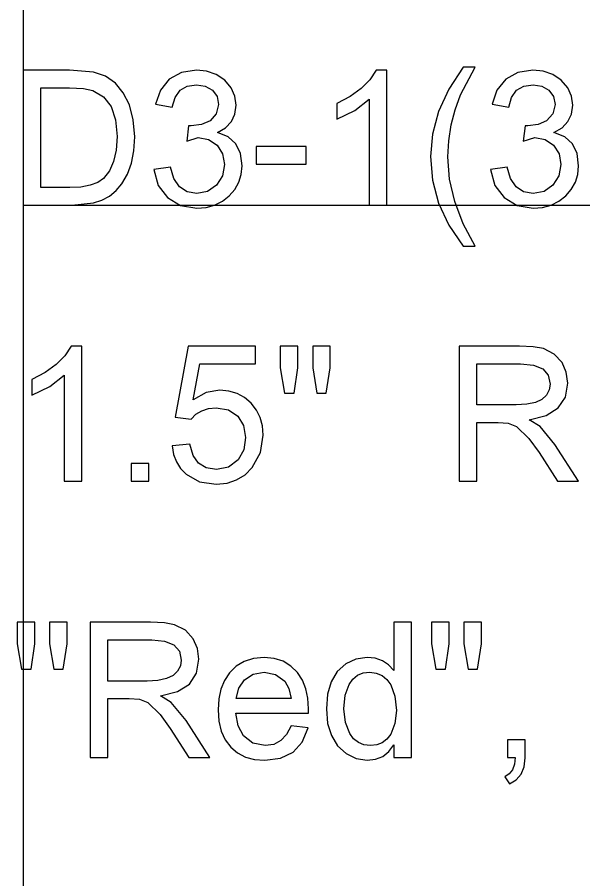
# Model space of a CAD drawing. Extents: x 1001568 to 1002149, y 1840825 to 1841423.
# Drawn here: x 1001890.636 to 1001892.002, y 1840965.843 to 1840967.923 of the extents above; entities that cross this region are included whole.
import ezdxf

# ---------------------------------------------------------------- set-up
doc = ezdxf.new("R2010")
doc.units = 0
doc.layers.add('R_No Plot', color=7, linetype='Continuous')
doc.layers.add('SIGNS', color=7, linetype='Continuous')

msp = doc.modelspace()

# ---------------------------------------------------------------- linework, layer by layer
at = {"layer": 'R_No Plot'}
for p, q in [((1001890.6501, 1841010.6666), (1001890.6501, 1840948.1274)), ((1001890.6501, 1840967.4691), (1001982.1327, 1840967.4691))]:
    msp.add_line(p, q, dxfattribs=at)
at = {"layer": 'SIGNS'}
for points in [[(1001891.7129, 1840967.3698), (1001891.7417, 1840967.3698), (1001891.713, 1840967.4238), (1001891.6925, 1840967.4779), (1001891.6802, 1840967.5319), (1001891.6762, 1840967.5861), (1001891.6781, 1840967.6249), (1001891.6839, 1840967.6628), (1001891.6933, 1840967.6997), (1001891.7067, 1840967.7356), (1001891.7417, 1840967.8024), (1001891.7129, 1840967.8024), (1001891.6781, 1840967.7489), (1001891.6534, 1840967.6951), (1001891.6386, 1840967.6409), (1001891.6337, 1840967.5863), (1001891.6387, 1840967.5292), (1001891.6535, 1840967.4742), (1001891.6782, 1840967.4211)], [(1001890.966, 1840967.5554), (1001890.9763, 1840967.517), (1001890.9987, 1840967.4873), (1001891.0304, 1840967.4683), (1001891.0693, 1840967.462), (1001891.092, 1840967.4639), (1001891.1127, 1840967.4695), (1001891.1313, 1840967.4787), (1001891.1479, 1840967.4917), (1001891.1613, 1840967.5072), (1001891.171, 1840967.5245), (1001891.1768, 1840967.5435), (1001891.1788, 1840967.5642), (1001891.175, 1840967.5939), (1001891.1638, 1840967.6173), (1001891.1452, 1840967.634), (1001891.1192, 1840967.6445), (1001891.139, 1840967.6562), (1001891.1532, 1840967.6713), (1001891.1617, 1840967.6893), (1001891.1646, 1840967.7106), (1001891.1615, 1840967.7322), (1001891.1525, 1840967.7526), (1001891.1371, 1840967.7708), (1001891.1163, 1840967.7847), (1001891.0932, 1840967.7928), (1001891.0686, 1840967.7953), (1001891.0323, 1840967.7896), (1001891.003, 1840967.7731), (1001890.9818, 1840967.7469), (1001890.97, 1840967.7127), (1001891.01, 1840967.7057), (1001891.0171, 1840967.7295), (1001891.0293, 1840967.7465), (1001891.0465, 1840967.7565), (1001891.0688, 1840967.7599), (1001891.0898, 1840967.7564), (1001891.1071, 1840967.7466), (1001891.1184, 1840967.7313), (1001891.1221, 1840967.7119), (1001891.1167, 1840967.6895), (1001891.1015, 1840967.673), (1001891.0812, 1840967.6637), (1001891.0561, 1840967.6606), (1001891.0497, 1840967.6606), (1001891.0453, 1840967.624), (1001891.0732, 1840967.6322), (1001891.0981, 1840967.6276), (1001891.1184, 1840967.6138), (1001891.1318, 1840967.593), (1001891.1363, 1840967.5673), (1001891.1313, 1840967.54), (1001891.117, 1840967.5175), (1001891.0954, 1840967.5024), (1001891.0694, 1840967.4975), (1001891.0461, 1840967.5015), (1001891.0279, 1840967.5134), (1001891.0144, 1840967.5332), (1001891.0059, 1840967.5608)], [(1001891.5284, 1840967.4691), (1001891.5284, 1840967.7953), (1001891.5025, 1840967.7953), (1001891.4873, 1840967.772), (1001891.4665, 1840967.7509), (1001891.44, 1840967.7317), (1001891.4079, 1840967.7148), (1001891.4079, 1840967.6766), (1001891.451, 1840967.6978), (1001891.4859, 1840967.7251), (1001891.4859, 1840967.4691)], [(1001891.7788, 1840967.5554), (1001891.7891, 1840967.517), (1001891.8115, 1840967.4873), (1001891.8432, 1840967.4683), (1001891.8821, 1840967.462), (1001891.9048, 1840967.4639), (1001891.9255, 1840967.4695), (1001891.944, 1840967.4787), (1001891.9606, 1840967.4917), (1001891.974, 1840967.5072), (1001891.9838, 1840967.5245), (1001891.9895, 1840967.5435), (1001891.9915, 1840967.5642), (1001891.9878, 1840967.5939), (1001891.9766, 1840967.6173), (1001891.958, 1840967.634), (1001891.9319, 1840967.6445), (1001891.9518, 1840967.6562), (1001891.9659, 1840967.6713), (1001891.9745, 1840967.6893), (1001891.9774, 1840967.7106), (1001891.9742, 1840967.7322), (1001891.9653, 1840967.7526), (1001891.9499, 1840967.7708), (1001891.929, 1840967.7847), (1001891.906, 1840967.7928), (1001891.8814, 1840967.7953), (1001891.845, 1840967.7896), (1001891.8158, 1840967.7731), (1001891.7945, 1840967.7469), (1001891.7827, 1840967.7127), (1001891.8228, 1840967.7057), (1001891.8299, 1840967.7295), (1001891.842, 1840967.7465), (1001891.8592, 1840967.7565), (1001891.8815, 1840967.7599), (1001891.9025, 1840967.7564), (1001891.9198, 1840967.7466), (1001891.9311, 1840967.7313), (1001891.9348, 1840967.7119), (1001891.9295, 1840967.6895), (1001891.9143, 1840967.673), (1001891.8939, 1840967.6637), (1001891.8689, 1840967.6606), (1001891.8625, 1840967.6606), (1001891.858, 1840967.624), (1001891.8859, 1840967.6322), (1001891.9109, 1840967.6276), (1001891.9311, 1840967.6138), (1001891.9446, 1840967.593), (1001891.949, 1840967.5673), (1001891.944, 1840967.54), (1001891.9297, 1840967.5175), (1001891.9082, 1840967.5024), (1001891.8821, 1840967.4975), (1001891.8589, 1840967.5015), (1001891.8406, 1840967.5134), (1001891.8271, 1840967.5332), (1001891.8187, 1840967.5608)], [(1001891.2131, 1840967.5684), (1001891.3337, 1840967.5684), (1001891.3337, 1840967.6109), (1001891.2131, 1840967.6109)], [(1001890.792, 1840966.8024), (1001890.792, 1840967.1287), (1001890.7661, 1840967.1287), (1001890.7509, 1840967.1054), (1001890.73, 1840967.0842), (1001890.7036, 1840967.0651), (1001890.6714, 1840967.0481), (1001890.6714, 1840967.01), (1001890.7145, 1840967.0312), (1001890.7494, 1840967.0584), (1001890.7494, 1840966.8024)], [(1001891.01, 1840966.8881), (1001891.0137, 1840966.8673), (1001891.0206, 1840966.8491), (1001891.0305, 1840966.8331), (1001891.0437, 1840966.8196), (1001891.0762, 1840966.8013), (1001891.1165, 1840966.7954), (1001891.1426, 1840966.7979), (1001891.1658, 1840966.8055), (1001891.1861, 1840966.8181), (1001891.2036, 1840966.8359), (1001891.2233, 1840966.872), (1001891.2299, 1840966.9141), (1001891.228, 1840966.9361), (1001891.2226, 1840966.9563), (1001891.2135, 1840966.9745), (1001891.2009, 1840966.9909), (1001891.1848, 1840967.0047), (1001891.1669, 1840967.0145), (1001891.1468, 1840967.0203), (1001891.1249, 1840967.0223), (1001891.0922, 1840967.0164), (1001891.061, 1840966.9992), (1001891.077, 1840967.0861), (1001891.2116, 1840967.0861), (1001891.2116, 1840967.1287), (1001891.0489, 1840967.1287), (1001891.0172, 1840966.9571), (1001891.0556, 1840966.9521), (1001891.0673, 1840966.9642), (1001891.0815, 1840966.9729), (1001891.0977, 1840966.9779), (1001891.1163, 1840966.9797), (1001891.146, 1840966.9746), (1001891.1685, 1840966.9598), (1001891.1826, 1840966.937), (1001891.1874, 1840966.908), (1001891.1828, 1840966.8787), (1001891.1692, 1840966.8545), (1001891.1463, 1840966.8367), (1001891.117, 1840966.8308), (1001891.0925, 1840966.8345), (1001891.0736, 1840966.846), (1001891.0605, 1840966.865), (1001891.0529, 1840966.8918)], [(1001891.2817, 1840967.0152), (1001891.3046, 1840967.0152), (1001891.3139, 1840967.0761), (1001891.3139, 1840967.1287), (1001891.2713, 1840967.1287), (1001891.2713, 1840967.0761)], [(1001891.3595, 1840967.0152), (1001891.3819, 1840967.0152), (1001891.3919, 1840967.0761), (1001891.3919, 1840967.1287), (1001891.3494, 1840967.1287), (1001891.3494, 1840967.0761)], [(1001890.9114, 1840966.8024), (1001890.954, 1840966.8024), (1001890.954, 1840966.845), (1001890.9114, 1840966.845)], [(1001890.6463, 1840966.3485), (1001890.6692, 1840966.3485), (1001890.6785, 1840966.4095), (1001890.6785, 1840966.462), (1001890.6359, 1840966.462), (1001890.6359, 1840966.4095)], [(1001890.7241, 1840966.3485), (1001890.7465, 1840966.3485), (1001890.7565, 1840966.4095), (1001890.7565, 1840966.462), (1001890.714, 1840966.462), (1001890.714, 1840966.4095)], [(1001891.647, 1840966.3485), (1001891.6699, 1840966.3485), (1001891.6792, 1840966.4095), (1001891.6792, 1840966.462), (1001891.6366, 1840966.462), (1001891.6366, 1840966.4095)], [(1001891.7248, 1840966.3485), (1001891.7472, 1840966.3485), (1001891.7572, 1840966.4095), (1001891.7572, 1840966.462), (1001891.7147, 1840966.462), (1001891.7147, 1840966.4095)], [(1001891.8201, 1840966.1358), (1001891.8385, 1840966.1358), (1001891.8365, 1840966.1191), (1001891.8316, 1840966.1057), (1001891.8237, 1840966.0956), (1001891.8131, 1840966.0889), (1001891.8245, 1840966.072), (1001891.8411, 1840966.0818), (1001891.8531, 1840966.0955), (1001891.8603, 1840966.1129), (1001891.8627, 1840966.1342), (1001891.8627, 1840966.1783), (1001891.8201, 1840966.1783)]]:
    msp.add_lwpolyline(points, close=True, dxfattribs=at)
for points in [[(1001890.6501, 1840967.4691), (1001890.7677, 1840967.4691), (1001890.82, 1840967.4746), (1001890.8404, 1840967.4813), (1001890.8588, 1840967.4912), (1001890.8747, 1840967.5043), (1001890.8887, 1840967.5205), (1001890.9022, 1840967.5439), (1001890.912, 1840967.5706), (1001890.9178, 1840967.6006), (1001890.9196, 1840967.634), (1001890.9163, 1840967.6751), (1001890.9068, 1840967.7115), (1001890.892, 1840967.7407), (1001890.8729, 1840967.7636), (1001890.8489, 1840967.7803), (1001890.8205, 1840967.7907), (1001890.7624, 1840967.7953), (1001890.6501, 1840967.7953), (1001890.6501, 1840967.4691)], [(1001890.6927, 1840967.5116), (1001890.6927, 1840967.7528), (1001890.7622, 1840967.7528), (1001890.796, 1840967.7511), (1001890.8187, 1840967.7463), (1001890.8442, 1840967.7311), (1001890.8625, 1840967.7074), (1001890.8734, 1840967.6751), (1001890.8771, 1840967.6346), (1001890.875, 1840967.6022), (1001890.8688, 1840967.5747), (1001890.8585, 1840967.5519), (1001890.8442, 1840967.5338), (1001890.8303, 1840967.524), (1001890.8122, 1840967.5172), (1001890.7899, 1840967.513), (1001890.7633, 1840967.5116), (1001890.6927, 1840967.5116)], [(1001891.703, 1840966.8024), (1001891.7456, 1840966.8024), (1001891.7456, 1840966.9442), (1001891.797, 1840966.9442), (1001891.8216, 1840966.9428), (1001891.8418, 1840966.9347), (1001891.8716, 1840966.9057), (1001891.8963, 1840966.8722), (1001891.9409, 1840966.8024), (1001891.9914, 1840966.8024), (1001891.9345, 1840966.8912), (1001891.8986, 1840966.9346), (1001891.8725, 1840966.9508), (1001891.9132, 1840966.9612), (1001891.9424, 1840966.9795), (1001891.9598, 1840967.0056), (1001891.9654, 1840967.0397), (1001891.9619, 1840967.0655), (1001891.9518, 1840967.0889), (1001891.9328, 1840967.1097), (1001891.9066, 1840967.1227), (1001891.8819, 1840967.1271), (1001891.8485, 1840967.1287), (1001891.703, 1840967.1287), (1001891.703, 1840966.8024)], [(1001891.7456, 1840966.9868), (1001891.7456, 1840967.0861), (1001891.8513, 1840967.0861), (1001891.8826, 1840967.083), (1001891.9049, 1840967.0739), (1001891.9184, 1840967.0586), (1001891.9229, 1840967.0373), (1001891.9207, 1840967.0233), (1001891.914, 1840967.0103), (1001891.9031, 1840967), (1001891.8872, 1840966.9927), (1001891.8664, 1840966.9883), (1001891.8406, 1840966.9868), (1001891.7456, 1840966.9868)], [(1001890.8124, 1840966.1358), (1001890.8549, 1840966.1358), (1001890.8549, 1840966.2776), (1001890.9063, 1840966.2776), (1001890.9309, 1840966.2762), (1001890.9511, 1840966.2681), (1001890.9809, 1840966.239), (1001891.0056, 1840966.2056), (1001891.0503, 1840966.1358), (1001891.1007, 1840966.1358), (1001891.0439, 1840966.2245), (1001891.008, 1840966.268), (1001890.9818, 1840966.2841), (1001891.0226, 1840966.2945), (1001891.0517, 1840966.3128), (1001891.0691, 1840966.339), (1001891.0748, 1840966.373), (1001891.0712, 1840966.3988), (1001891.0611, 1840966.4222), (1001891.0422, 1840966.443), (1001891.0159, 1840966.456), (1001890.9912, 1840966.4604), (1001890.9579, 1840966.462), (1001890.8124, 1840966.462), (1001890.8124, 1840966.1358)], [(1001891.5456, 1840966.1358), (1001891.5881, 1840966.1358), (1001891.5881, 1840966.462), (1001891.5456, 1840966.462), (1001891.5456, 1840966.3455), (1001891.5327, 1840966.3592), (1001891.5178, 1840966.369), (1001891.5005, 1840966.3749), (1001891.4812, 1840966.3769), (1001891.4536, 1840966.373), (1001891.4291, 1840966.3615), (1001891.4084, 1840966.3428), (1001891.3939, 1840966.3184), (1001891.3851, 1840966.2882), (1001891.3824, 1840966.2526), (1001891.3856, 1840966.2179), (1001891.3948, 1840966.1882), (1001891.4097, 1840966.1637), (1001891.4299, 1840966.145), (1001891.4543, 1840966.1326), (1001891.4813, 1840966.1287), (1001891.5012, 1840966.131), (1001891.5186, 1840966.138), (1001891.5334, 1840966.1495), (1001891.5456, 1840966.1657), (1001891.5456, 1840966.1358)], [(1001890.8549, 1840966.3201), (1001890.8549, 1840966.4194), (1001890.9606, 1840966.4194), (1001890.9919, 1840966.4163), (1001891.0143, 1840966.4073), (1001891.0277, 1840966.392), (1001891.0322, 1840966.3707), (1001891.03, 1840966.3566), (1001891.0233, 1840966.3437), (1001891.0124, 1840966.3333), (1001890.9965, 1840966.326), (1001890.9757, 1840966.3216), (1001890.95, 1840966.3201), (1001890.8549, 1840966.3201)], [(1001891.2971, 1840966.2121), (1001891.2866, 1840966.191), (1001891.2728, 1840966.1761), (1001891.2555, 1840966.1671), (1001891.235, 1840966.1641), (1001891.2053, 1840966.17), (1001891.1826, 1840966.1877), (1001891.1693, 1840966.2118), (1001891.1637, 1840966.2421), (1001891.3395, 1840966.2421), (1001891.3397, 1840966.2529), (1001891.338, 1840966.2785), (1001891.333, 1840966.3016), (1001891.3247, 1840966.3221), (1001891.3131, 1840966.3403), (1001891.297, 1840966.3563), (1001891.2782, 1840966.3677), (1001891.2564, 1840966.3745), (1001891.2319, 1840966.3769), (1001891.2065, 1840966.3745), (1001891.1842, 1840966.3676), (1001891.1648, 1840966.3561), (1001891.1484, 1840966.34), (1001891.1365, 1840966.3216), (1001891.1279, 1840966.3007), (1001891.1228, 1840966.2769), (1001891.1212, 1840966.2508), (1001891.123, 1840966.2232), (1001891.1287, 1840966.199), (1001891.1381, 1840966.1781), (1001891.1515, 1840966.1606), (1001891.168, 1840966.1466), (1001891.1873, 1840966.1366), (1001891.2093, 1840966.1307), (1001891.2341, 1840966.1287), (1001891.272, 1840966.1336), (1001891.302, 1840966.1482), (1001891.3241, 1840966.1726), (1001891.3384, 1840966.2069), (1001891.2971, 1840966.2121)], [(1001891.1649, 1840966.2776), (1001891.1708, 1840966.3028), (1001891.1846, 1840966.323), (1001891.2057, 1840966.3369), (1001891.2323, 1840966.3414), (1001891.26, 1840966.3359), (1001891.2821, 1840966.3197), (1001891.2921, 1840966.3021), (1001891.2973, 1840966.2776), (1001891.1649, 1840966.2776)], [(1001891.425, 1840966.2527), (1001891.4281, 1840966.2856), (1001891.4376, 1840966.312), (1001891.4466, 1840966.3248), (1001891.4579, 1840966.334), (1001891.4714, 1840966.3396), (1001891.4872, 1840966.3414), (1001891.5031, 1840966.3394), (1001891.5171, 1840966.3337), (1001891.5288, 1840966.324), (1001891.5384, 1840966.3107), (1001891.5481, 1840966.2832), (1001891.5515, 1840966.2493), (1001891.548, 1840966.2179), (1001891.5379, 1840966.1921), (1001891.5285, 1840966.1796), (1001891.5173, 1840966.171), (1001891.504, 1840966.1657), (1001891.4888, 1840966.1641), (1001891.4732, 1840966.166), (1001891.4598, 1840966.1715), (1001891.4484, 1840966.1807), (1001891.439, 1840966.1936), (1001891.4285, 1840966.2203), (1001891.425, 1840966.2527)]]:
    msp.add_lwpolyline(points, dxfattribs=at)

doc.saveas('drawing.dxf')
